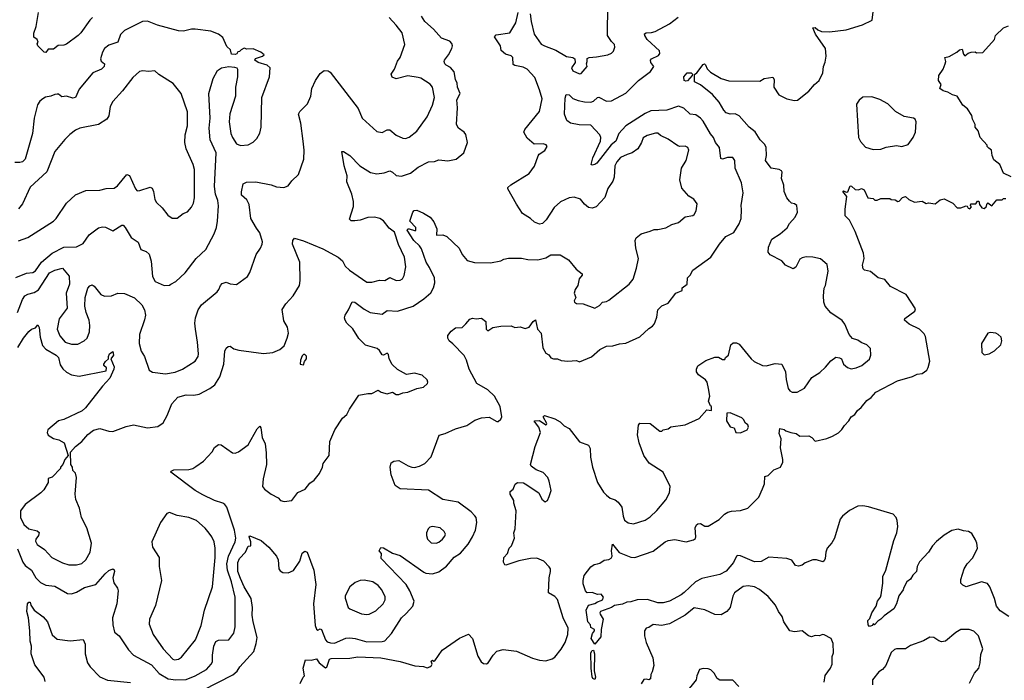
# Model space of a CAD drawing. Extents: x 2056909 to 2160450, y 827444 to 1016825.
# Tile 368 of 501: x 2065543 to 2073182, y 974300 to 979428. Entities that reach past the tile are written whole.
import ezdxf

# ---------------------------------------------------------------- set-up
doc = ezdxf.new("R2010")
doc.units = 0

msp = doc.modelspace()

# ---------------------------------------------------------------- linework, layer by layer
at = {"layer": '0CON10XD'}
for points in [[(2067720, 974275), (2067742.5, 974325), (2067752.5, 974335), (2067742.5, 974395), (2067761.2, 974458.8), (2067805, 974456.9), (2067845, 974467.8), (2067866.9, 974436.9), (2067915, 974396.7), (2067925, 974402.5), (2067946.6, 974463.4), (2067960.7, 974469.3), (2068105, 974471.5), (2068166.2, 974483.8), (2068344.3, 974474.3), (2068496.1, 974446.1), (2068607.7, 974412.3), (2068675, 974406.7), (2068705, 974397.5), (2068726.1, 974403.9), (2068737.5, 974415), (2068742.5, 974425), (2068735, 974450), (2068745, 974457.5), (2068755, 974450), (2068765, 974452.5), (2068820, 974535), (2068955, 974627.5), (2069025, 974657.5), (2069055.9, 974625.9), (2069097.3, 974487.3), (2069124.2, 974444.2), (2069141.2, 974431.2), (2069165, 974428), (2069178.8, 974435), (2069216.7, 974495), (2069245, 974527.3), (2069295, 974538.9), (2069396.6, 974526.6), (2069522, 974472), (2069575, 974456.9), (2069625, 974452.9), (2069675, 974467.5), (2069695, 974480), (2069745, 974542.5), (2069775.6, 974595), (2069796, 974655), (2069798.6, 974705), (2069759.2, 974785), (2069715, 974926.7), (2069695, 974951.2), (2069645, 974980), (2069651.4, 975095), (2069660.8, 975145), (2069660, 975165), (2069651.7, 975181.7), (2069608.8, 975225), (2069555, 975248.1), (2069505, 975245.6), (2069415, 975228.1), (2069315, 975193.8), (2069307, 975197), (2069297, 975217), (2069300, 975255), (2069328.8, 975285), (2069340, 975325), (2069358.8, 975345), (2069381.2, 975405), (2069376.2, 975445), (2069386.7, 975475), (2069394, 975615), (2069376.7, 975675), (2069376.4, 975696.4), (2069347.5, 975745), (2069347.5, 975765), (2069372.5, 975785), (2069386.4, 975823.6), (2069405, 975836.7), (2069453, 975833), (2069465, 975826.7), (2069570, 975755), (2069595, 975707.5), (2069620, 975685), (2069637.5, 975695), (2069651.7, 975728.3), (2069665.9, 975774.1), (2069652, 975845), (2069640, 975875), (2069603.6, 975913.6), (2069550, 975935), (2069511.7, 975961.7), (2069506.2, 975975), (2069542.9, 976115), (2069584.4, 976225), (2069570, 976265), (2069545, 976300), (2069533.8, 976306.2), (2069540, 976315), (2069575, 976318), (2069625, 976283.3), (2069630, 976285), (2069632.5, 976295), (2069603.8, 976345), (2069615, 976356.2), (2069695, 976330), (2069736.1, 976306.1), (2069767.5, 976275), (2069805.9, 976255.9), (2069885, 976152.5), (2069956.4, 976126.4), (2069969.3, 976099.3), (2069972.3, 976032.3), (2069987.8, 975955), (2070024.7, 975834.7), (2070072, 975762), (2070095, 975737.1), (2070125, 975714.4), (2070161.9, 975701.9), (2070185, 975684.2), (2070215.6, 975645), (2070224.4, 975575), (2070235, 975544), (2070265, 975522.9), (2070305, 975515.8), (2070395, 975544.2), (2070435, 975570), (2070485, 975618.6), (2070555, 975701.4), (2070585.6, 975755), (2070589.4, 975805), (2070535, 975915.7), (2070427.2, 975987.2), (2070384.3, 976045), (2070348, 976145), (2070336.7, 976205), (2070345, 976280), (2070355, 976297.5), (2070433.3, 976293.3), (2070510, 976235), (2070525, 976233.3), (2070536.4, 976243.6), (2070575, 976252.5), (2070595, 976266.7), (2070705, 976282.5), (2070815, 976332.5), (2070875, 976400), (2070910, 976395), (2070910, 976425), (2070901.7, 976431.7), (2070888.3, 976468.3), (2070897.5, 976505), (2070886.2, 976565), (2070875.8, 976615.8), (2070865, 976632.5), (2070810.5, 976670.5), (2070793.3, 976695), (2070793.3, 976715), (2070805, 976742.5), (2070866.2, 976783.8), (2070935, 976807.5), (2070965, 976807.5), (2070995, 976790), (2071015, 976790), (2071020, 976805), (2071043.3, 976825), (2071060, 976905), (2071079.3, 976920.7), (2071105, 976921.2), (2071125, 976908.8), (2071218, 976795), (2071242, 976775), (2071305, 976742.9), (2071335, 976740.8), (2071405, 976760), (2071455, 976753.3), (2071485.6, 976695.6), (2071489.4, 976635), (2071505.7, 976565), (2071517, 976547), (2071535, 976536.7), (2071575, 976537.8), (2071631.7, 976568.3), (2071688.3, 976651.7), (2071749.5, 976690.5), (2071795, 976731.2), (2071835, 976781.2), (2071875, 976808), (2071904.1, 976804.1), (2071920, 976795), (2071935, 976753.3), (2071965, 976727.5), (2071995, 976717.1), (2072033.3, 976725), (2072076.2, 976745), (2072135, 976793.8), (2072147.1, 976825), (2072144.2, 976875), (2072115.5, 976905.5), (2072072.6, 976922.6), (2072045, 976941.4), (2072003.6, 976953.6), (2071979.2, 976985), (2071943.8, 977065), (2071923.4, 977093.4), (2071835, 977152), (2071792, 977205), (2071782.5, 977235), (2071780, 977285), (2071783.3, 977345), (2071793.8, 977366.2), (2071816, 977475), (2071808.3, 977528.3), (2071755, 977573.3), (2071695.9, 977585.9), (2071645, 977586.7), (2071615, 977580.6), (2071595, 977569.2), (2071563.8, 977506.2), (2071545, 977493.3), (2071485, 977522), (2071455, 977557.1), (2071365, 977603.8), (2071350, 977625), (2071353.6, 977663.6), (2071378.8, 977725), (2071443.8, 977765), (2071497.8, 977812.2), (2071515, 977847.5), (2071558.8, 977895), (2071576.7, 977935), (2071572.5, 977985), (2071555, 978000), (2071530, 978005), (2071515, 978020), (2071496, 978045), (2071474.1, 978094.1), (2071472.5, 978145), (2071452.5, 978195), (2071458.8, 978245), (2071453.3, 978255), (2071435, 978266), (2071373.3, 978275), (2071329.2, 978335), (2071336.4, 978373.6), (2071335.4, 978435), (2071325, 978458.6), (2071287, 978497), (2071248, 978558), (2071203.8, 978593.8), (2071125, 978683.1), (2071095, 978697.8), (2071055.8, 978694.2), (2071025, 978704.4), (2071006.4, 978725), (2070969.2, 978789.2), (2070918.4, 978848.4), (2070825, 978922.5), (2070779.4, 978945), (2070777.7, 979002.3), (2070795.7, 979015), (2070845, 979081.4), (2070855, 979085.4), (2070865, 979078.8), (2070877.7, 979047.7), (2070902.2, 979022.2), (2070985, 978972.7), (2071045, 978953.2), (2071285, 978952), (2071318.8, 978971.2), (2071385, 978981.2), (2071395.6, 978965), (2071394.1, 978905), (2071433.3, 978845), (2071495, 978814.4), (2071555, 978800), (2071577.5, 978802.5), (2071665.9, 978874.1), (2071710, 978925), (2071746.7, 978955), (2071774.2, 979015), (2071778, 979065), (2071792.7, 979097.3), (2071798.8, 979145), (2071795.6, 979205), (2071716, 979315), (2071696, 979365), (2071715, 979367.8), (2071735, 979350), (2071765, 979336.2), (2071825, 979334), (2071955, 979348.8), (2072080.7, 979389.3), (2072156.2, 979425), (2072173.1, 979555)], [(2066107.5, 979445), (2066086.9, 979425), (2066017.5, 979325), (2065996, 979305), (2065905, 979238), (2065885, 979230), (2065842.3, 979227.7), (2065805, 979199.2), (2065765, 979198.8), (2065745, 979172.5), (2065732.5, 979175), (2065682.5, 979225), (2065678.3, 979241.7), (2065686.7, 979255), (2065677.5, 979275), (2065653, 979293), (2065653.6, 979323.6), (2065672, 979375), (2065688, 979485)], [(2069448.7, 979058.7), (2069383.5, 979073.5), (2069371.7, 979081.7), (2069368.1, 979135), (2069355, 979146.5), (2069311.7, 979161.7), (2069278.3, 979188.3), (2069272, 979225), (2069226, 979295), (2069238.6, 979311.4), (2069346.7, 979325), (2069391.2, 979405), (2069409.2, 979485)], [(2069503.3, 979475), (2069510.9, 979415), (2069535.4, 979315.4), (2069589.5, 979239.5), (2069614.7, 979224.7), (2069703, 979193), (2069785, 979142.2), (2069835, 979133.8), (2069850, 979125), (2069853.3, 979095), (2069823.3, 979055), (2069835, 979031.1), (2069885, 979008.8), (2069898.3, 979011.7), (2069946.2, 979065), (2069940, 979085), (2069946.7, 979105), (2069945, 979127.5), (2069960, 979135), (2070019.1, 979140.9), (2070105, 979155.6), (2070135, 979168), (2070150, 979185), (2070160, 979215), (2070158.8, 979235), (2070135, 979258.8), (2070104.4, 979305), (2070105.7, 979545)], [(2065512.2, 977427.8), (2065595, 977459.6), (2065645, 977467.1), (2065665, 977479.4), (2065713, 977547), (2065795.6, 977615), (2065885, 977662.7), (2065985, 977665.8), (2066035, 977691.2), (2066081.3, 977758.7), (2066155, 977812.9), (2066185, 977820), (2066207.9, 977817.9), (2066265, 977788.8), (2066335, 977833.8), (2066345, 977833.3), (2066362, 977815), (2066408.3, 977738.3), (2066461.7, 977701.7), (2066484.1, 977644.1), (2066525, 977630), (2066547.6, 977607.6), (2066562.5, 977555), (2066572.9, 977435), (2066595, 977396.2), (2066665, 977364), (2066705, 977368), (2066715.6, 977374.4), (2066755, 977396), (2066826.1, 977463.9), (2066912.5, 977575), (2066986, 977645), (2067051.2, 977765), (2067069.2, 977815), (2067078.9, 977865), (2067085.4, 977984.6), (2067081.5, 978025), (2067062.8, 978075), (2067055.3, 978134.7), (2067067.5, 978395), (2067020.8, 978495), (2067014.2, 978585), (2067020, 978665), (2067010.6, 978855), (2067045, 978972.5), (2067078.8, 979035), (2067107.5, 979055), (2067165, 979064), (2067210.5, 979060.5), (2067226.7, 979055), (2067233.8, 979043.8), (2067232, 978985), (2067218, 978905), (2067218.6, 978835), (2067172.1, 978697.9), (2067168.1, 978635), (2067181.8, 978545), (2067193.3, 978515), (2067225.6, 978465.6), (2067257.3, 978452.7), (2067315, 978457.5), (2067355, 978478.8), (2067384, 978505), (2067405, 978547.5), (2067417.5, 978595), (2067422, 978825), (2067481.2, 978985), (2067486, 979055), (2067463.3, 979075), (2067392.5, 979095), (2067367.5, 979115), (2067372.3, 979127.7), (2067427.5, 979145), (2067440, 979155), (2067415, 979176.7), (2067355, 979202.5), (2067305, 979200), (2067285, 979207.5), (2067260, 979195), (2067248.3, 979181.7), (2067235, 979180), (2067227, 979163), (2067215, 979157.5), (2067185, 979160), (2067177.5, 979195), (2067149.3, 979219.3), (2067118.8, 979288.8), (2067085, 979317.1), (2067025, 979338.9), (2066905, 979355.5), (2066875, 979354.5), (2066815, 979338.5), (2066775, 979342.2), (2066613.3, 979385), (2066535, 979416.7), (2066495, 979414.3), (2066356, 979345), (2066325.6, 979314.4), (2066303.8, 979255), (2066235, 979230), (2066202, 979205), (2066184.2, 979175), (2066169.2, 979125), (2066175, 979106.2), (2066202, 979085), (2066199.2, 979065), (2066177.1, 979045), (2066110.8, 979015), (2066005, 978888), (2065975, 978824), (2065955, 978819.2), (2065905, 978833.8), (2065870.6, 978830.6), (2065845, 978851.2), (2065835, 978851.2), (2065815, 978848.8), (2065785, 978833.8), (2065742.7, 978827.3), (2065722.5, 978815), (2065698.8, 978795), (2065681.7, 978768.3), (2065655.6, 978664.4), (2065642.5, 978545), (2065585.7, 978345), (2065565, 978326), (2065545, 978320.8), (2065505, 978320)], [(2065525, 977155.8), (2065563.8, 977256.2), (2065583.1, 977285), (2065605, 977298.2), (2065655, 977310), (2065687.7, 977332.3), (2065775, 977463.2), (2065815, 977484.6), (2065875, 977500.6), (2065926.6, 977436.6), (2065930, 977375), (2065904.6, 977304.6), (2065911.7, 977188.3), (2065849.5, 977105), (2065834.6, 977025), (2065853.2, 976973.2), (2065895, 976924.4), (2065945, 976908.9), (2065995, 976910), (2066042, 976935), (2066065.7, 976955), (2066083.5, 977005), (2066087.9, 977055), (2066082.9, 977095), (2066058.5, 977155), (2066048.2, 977205), (2066052.2, 977272.2), (2066071.4, 977345), (2066087, 977363), (2066105, 977369.2), (2066120.9, 977360.9), (2066173.8, 977295), (2066201.2, 977281.2), (2066255, 977283.8), (2066305, 977306.2), (2066355, 977302), (2066435, 977268.9), (2066490.9, 977215), (2066512.3, 977175), (2066518.9, 977135), (2066511.9, 977098.1), (2066471.5, 976985), (2066470.6, 976915), (2066485.7, 976855), (2066511.1, 976815), (2066547.3, 976707.3), (2066573, 976693), (2066675, 976679.6), (2066748.1, 976691.9), (2066805.4, 976714.6), (2066905, 976777.5), (2066927, 976813), (2066931.1, 976835), (2066923.5, 976925), (2066906.1, 977026.1), (2066902.8, 977072.8), (2066907.8, 977115), (2066927.5, 977175), (2066953.8, 977215), (2067075, 977316.2), (2067089.2, 977335), (2067100, 977365), (2067115, 977380), (2067145, 977390), (2067175, 977378), (2067225, 977373.8), (2067310, 977435), (2067328, 977465), (2067378, 977605), (2067411.2, 977655), (2067423.3, 977685), (2067426, 977705), (2067406, 977775), (2067379.3, 977809.3), (2067335.6, 977885), (2067324.4, 977994.4), (2067305, 978030), (2067265, 978067.5), (2067263.2, 978093.2), (2067276.4, 978153.6), (2067302.3, 978167.7), (2067375, 978168.6), (2067495, 978146), (2067535, 978130), (2067593, 978127), (2067625, 978137.5), (2067655, 978177.5), (2067705, 978227.5), (2067746.2, 978345), (2067749.2, 978415), (2067742.5, 978485), (2067724.3, 978625), (2067705.6, 978695), (2067715.5, 978714.5), (2067776.2, 978775), (2067801.2, 978835), (2067810.8, 978895), (2067838, 978955), (2067875, 979010), (2067905, 979033.3), (2067935, 979032), (2067951.1, 979021.1), (2068167.9, 978737.9), (2068201.2, 978665), (2068315, 978559.2), (2068355, 978552.9), (2068395, 978572.5), (2068415, 978572.5), (2068465, 978533.1), (2068515, 978508.9), (2068535, 978505.6), (2068565, 978516.9), (2068625, 978563.1), (2068705, 978673.1), (2068744.6, 978765), (2068760.4, 978825), (2068745.5, 978905.5), (2068728.7, 978928.7), (2068655.4, 978975.4), (2068635, 978980.6), (2068555, 978993.3), (2068465, 978969.2), (2068431.7, 978981.7), (2068424.3, 979005), (2068452, 979045), (2068474.4, 979105.6), (2068495.6, 979135), (2068531.2, 979235), (2068509.2, 979325), (2068465, 979386), (2068410.8, 979445)], [(2065529.2, 976885), (2065573.5, 976956.5), (2065615, 977007.5), (2065635, 977025.8), (2065665, 977037.5), (2065685, 977060), (2065695, 977040), (2065701.5, 976965), (2065720.5, 976900.5), (2065745, 976870.6), (2065826.9, 976825), (2065843.1, 976805), (2065858, 976748), (2065877.2, 976717.2), (2065905, 976691.4), (2065945, 976672.5), (2066005, 976660), (2066215, 976703.8), (2066216.2, 976725), (2066196, 976745), (2066195.8, 976755), (2066207.5, 976775), (2066232.5, 976795), (2066230.8, 976815), (2066240.8, 976835), (2066265, 976852.5), (2066270, 976825), (2066250, 976795), (2066275, 976732.5), (2066274.3, 976715), (2066241.8, 976645), (2066185.9, 976584.1), (2066053.8, 976416.2), (2066027.8, 976392.2), (2065884.6, 976325.4), (2065845, 976315.6), (2065762.2, 976245), (2065757.1, 976225), (2065762.9, 976202.9), (2065805, 976176.2), (2065845.9, 976165.9), (2065887.5, 976145), (2065920, 976045), (2065892.5, 976015), (2065877.5, 975975), (2065860, 975955), (2065860, 975945), (2065795, 975876.7), (2065765, 975867.5), (2065763.3, 975835), (2065731.3, 975778.7), (2065708, 975755), (2065585, 975665.6), (2065550, 975615), (2065550.4, 975565), (2065575, 975510.4), (2065615, 975476.9), (2065679.8, 975459.8), (2065695, 975446.7), (2065690, 975425), (2065668.5, 975395), (2065665, 975380), (2065678.1, 975355), (2065734.7, 975314.7), (2065792.7, 975252.7), (2065875, 975212.2), (2065925, 975197.5), (2065985, 975195.6), (2066025, 975207.5), (2066057.1, 975235), (2066090.5, 975295), (2066101.1, 975365), (2066064.4, 975485), (2066023.3, 975565), (2066006.4, 975636.4), (2065979.2, 975705), (2065972.9, 975745), (2065982.5, 975875), (2065975, 975907.5), (2065955, 975930), (2065953.3, 975955), (2065940, 975975), (2065938.3, 976071.7), (2065976.2, 976115), (2066025, 976152.9), (2066070.9, 976209.1), (2066115, 976241.5), (2066165, 976254.6), (2066235, 976233.8), (2066265, 976232.9), (2066368.7, 976271.3), (2066425, 976282.9), (2066535, 976259.2), (2066615, 976270), (2066655, 976300), (2066686, 976355), (2066722.6, 976447.4), (2066771.1, 976498.9), (2066835, 976517.5), (2066895, 976513.3), (2066935, 976520.6), (2067018.8, 976565), (2067056, 976595), (2067095.8, 976655), (2067125.7, 976755), (2067134.2, 976855), (2067145, 976877.5), (2067159.3, 976890.7), (2067175, 976893.8), (2067204.4, 976874.4), (2067242.4, 976862.4), (2067435, 976836), (2067505.7, 976844.3), (2067562.3, 976867.7), (2067595, 976897.5), (2067619.2, 976955), (2067627.5, 976995), (2067620.9, 977040.9), (2067591.1, 977091.1), (2067580.5, 977179.5), (2067608.3, 977221.7), (2067665.5, 977284.5), (2067714, 977365), (2067720, 977405), (2067715.6, 977545), (2067659.2, 977685), (2067661.2, 977715), (2067675, 977732.5), (2067745, 977712), (2067895, 977650), (2068015, 977586.2), (2068046.4, 977556.4), (2068069.2, 977515), (2068103, 977483), (2068235, 977391.9), (2068275, 977390), (2068335, 977407.1), (2068375, 977404.4), (2068415, 977426.9), (2068465, 977404.4), (2068495, 977405.7), (2068512.8, 977417.2), (2068526.5, 977443.5), (2068539.5, 977510.5), (2068528, 977585), (2068482.2, 977682.2), (2068449.7, 977779.7), (2068408.8, 977808.8), (2068365, 977866.5), (2068336, 977886), (2068295, 977895.5), (2068245, 977893.3), (2068185, 977872.9), (2068144.1, 977865.9), (2068115, 977866.7), (2068101.2, 977881.2), (2068131.7, 977978.3), (2068134.1, 978015.9), (2068118.9, 978075), (2068080.9, 978170.9), (2068083.5, 978215), (2068059.5, 978295), (2068042.5, 978405), (2068055, 978405.7), (2068104.6, 978374.6), (2068182, 978295), (2068265, 978241.9), (2068315, 978230.6), (2068371.7, 978238.3), (2068415, 978254.2), (2068436, 978245), (2068465, 978220), (2068505, 978213.8), (2068575, 978238), (2068635, 978283.8), (2068715, 978325.8), (2068762, 978328), (2068795, 978340), (2068865, 978332), (2068930, 978345), (2068988, 978395), (2069016.2, 978475), (2069005, 978537.5), (2068992.5, 978555), (2068946.7, 978585), (2068930.8, 978615), (2068940, 978745), (2068934.5, 978805), (2068959.4, 978855), (2068940, 978905), (2068936.9, 978935), (2068923, 978963), (2068914.6, 979024.6), (2068886.3, 979056.3), (2068850.8, 979075), (2068842, 979085), (2068837.5, 979105), (2068838, 979115), (2068870.8, 979155), (2068896.7, 979205), (2068900, 979225), (2068895, 979243.3), (2068880.3, 979260.3), (2068815, 979285.8), (2068752.5, 979355), (2068685, 979414.6), (2068660, 979455)], [(2066965, 974223.2), (2067197.3, 974342.7), (2067229.8, 974370.2), (2067252, 974405), (2067359.1, 974525), (2067378.9, 974585), (2067386.2, 974633.8), (2067353.7, 974753.7), (2067346.7, 974805), (2067348.8, 974865), (2067339, 974935), (2067285.2, 975025.2), (2067255, 975091.8), (2067234.7, 975145.3), (2067234.6, 975214.6), (2067248, 975245), (2067294.8, 975295.2), (2067315, 975342), (2067335, 975343.3), (2067337.5, 975375), (2067324.3, 975415), (2067328.3, 975421.7), (2067416.7, 975385), (2067476, 975335), (2067536.2, 975265), (2067548.8, 975235), (2067554.5, 975164.5), (2067565, 975149.2), (2067585, 975138.1), (2067625, 975135.6), (2067666.4, 975153.6), (2067715.5, 975224.5), (2067735, 975286.7), (2067755, 975302.5), (2067772.5, 975295), (2067825.6, 975155.6), (2067839.4, 975045), (2067821.8, 974895), (2067836.5, 974725), (2067845, 974696.7), (2067855, 974688.8), (2067875, 974699.2), (2067885, 974695.8), (2067915, 974615.5), (2067929.5, 974599.5), (2067955, 974590.4), (2067985, 974589.6), (2068073.6, 974626.4), (2068105, 974630), (2068145, 974625.4), (2068235, 974599.3), (2068355, 974602.1), (2068375, 974607.5), (2068426.9, 974663.1), (2068505, 974786.2), (2068542.1, 974817.9), (2068593.4, 974876.6), (2068604.3, 974915), (2068570.9, 974995), (2068541.8, 975045), (2068347.5, 975245), (2068348.8, 975285), (2068332.5, 975305), (2068345, 975332.5), (2068365, 975330), (2068435, 975286.9), (2068495, 975268.9), (2068679.5, 975139.5), (2068695, 975131.1), (2068745, 975125.7), (2068795, 975141.9), (2068855, 975187.5), (2068915, 975255.6), (2068962.2, 975287.8), (2069022.6, 975357.4), (2069056.7, 975415), (2069078.2, 975465), (2069090, 975525), (2069083.5, 975563.5), (2069075, 975577.5), (2069045, 975607.5), (2068945, 975684.5), (2068825, 975703.5), (2068715, 975775.4), (2068495, 975788), (2068455, 975813.8), (2068424, 975895), (2068416.7, 975955), (2068425, 975987.5), (2068445, 976002.5), (2068485, 976006.2), (2068555.8, 975965.8), (2068585, 975955.8), (2068606.8, 975953.2), (2068645, 975963.1), (2068685, 975984), (2068735.8, 976035), (2068796.4, 976203.6), (2068845, 976216), (2068925, 976252.5), (2069010.9, 976279.1), (2069075, 976318.8), (2069125, 976336.7), (2069185, 976343.8), (2069245, 976310), (2069255, 976310), (2069275, 976327.5), (2069283.3, 976345), (2069270.8, 976425), (2069226.5, 976505), (2069174, 976554), (2069089.2, 976605), (2069030, 976715), (2069010.4, 976785), (2068992.3, 976822.3), (2068903.2, 976913.2), (2068874.2, 976935), (2068863.8, 976955), (2068864.1, 976975.9), (2068889.5, 977010.5), (2068925, 977036.7), (2068975, 977040), (2069005, 977066.7), (2069035, 977102.5), (2069055, 977112.5), (2069085, 977106.7), (2069125, 977112.5), (2069160, 977085), (2069163.3, 977025), (2069173.9, 977013.9), (2069215, 977038.8), (2069275, 977049.2), (2069355, 977052), (2069385, 977039.2), (2069425, 977043.8), (2069465, 977030), (2069495, 977042), (2069526.2, 977085), (2069545, 977098.8), (2069560.8, 977025), (2069588.1, 976995), (2069602.4, 976882.4), (2069625, 976840.8), (2069647, 976827), (2069664.2, 976804.2), (2069685, 976796.2), (2069715.8, 976795.8), (2069745, 976783.8), (2069795, 976778.8), (2069863.6, 976783.6), (2069885, 976773.8), (2069978.5, 976811.5), (2070045, 976868.8), (2070096.2, 976895), (2070145, 976898), (2070197.3, 976912.7), (2070245, 976918), (2070355, 976966.2), (2070425, 977031.2), (2070451.7, 977048.3), (2070466.2, 977063.8), (2070472.5, 977082.5), (2070485, 977120), (2070493.2, 977176.8), (2070525, 977206.2), (2070575, 977226.7), (2070632.5, 977305), (2070682.5, 977325), (2070682.7, 977347.3), (2070720.8, 977375), (2070724.2, 977425), (2070744.3, 977445.7), (2070765, 977483.8), (2070904.4, 977585.6), (2070973.2, 977686.8), (2071022, 977745), (2071083.6, 977776.4), (2071125, 977843.3), (2071140.8, 977885), (2071144.2, 977955), (2071139.2, 977985), (2071155.6, 978085), (2071142.1, 978162.1), (2071094.3, 978275), (2071092, 978335), (2071075, 978358.8), (2071035, 978357.5), (2070995, 978346.2), (2070981.7, 978351.7), (2070971.1, 978435), (2070941.9, 978475), (2070925.7, 978515), (2070902.1, 978542.1), (2070845, 978641.2), (2070825, 978663.8), (2070789.7, 978689.7), (2070745, 978695.8), (2070695, 978742.5), (2070655, 978756.5), (2070565, 978725.4), (2070439.4, 978720.6), (2070395, 978700.3), (2070246, 978605), (2070191.6, 978545), (2070167.1, 978485), (2070133.1, 978456.9), (2070020, 978315), (2070005, 978303.1), (2069985, 978300), (2069976.7, 978305), (2069990, 978355), (2070050, 978485), (2070051.2, 978515), (2070044.8, 978534.8), (2069975, 978610), (2069882.6, 978612.6), (2069815.8, 978624.2), (2069788.8, 978645), (2069770.8, 978695), (2069775, 978820), (2069783.4, 978846.6), (2069805, 978845.7), (2069835, 978816.5), (2069875, 978801.8), (2069925, 978790), (2069975, 978788.1), (2069994.6, 978795.4), (2070025, 978824), (2070035, 978826.2), (2070095, 978795.5), (2070135, 978798.8), (2070245, 978858), (2070345, 978956.8), (2070437.5, 979025), (2070462.5, 979065), (2070440, 979095), (2070436.2, 979115), (2070446, 979125), (2070500.3, 979149.7), (2070510, 979165), (2070507.6, 979187.6), (2070411.5, 979275), (2070392.9, 979305), (2070391.4, 979318.6), (2070402.9, 979327.1), (2070445, 979328.6), (2070473.2, 979336.8), (2070583.3, 979395), (2070651.2, 979448.8)], [(2073235, 978207.5), (2073177, 978237), (2073147.5, 978305), (2073101.7, 978341.7), (2073087.5, 978375), (2073082.5, 978415), (2073060.7, 978430.7), (2073050, 978445), (2073050, 978455), (2072994.1, 978514.1), (2072978.8, 978565), (2072956.7, 978595), (2072956.2, 978615), (2072936.2, 978655), (2072929.2, 978685), (2072895.8, 978735.8), (2072860, 978765), (2072816.7, 978835), (2072780, 978845), (2072745, 978866.2), (2072706.4, 978876.4), (2072682.5, 978895), (2072692.5, 978925), (2072672.5, 978955), (2072674, 978995), (2072708.8, 979045), (2072723.3, 979085), (2072727.5, 979105), (2072720, 979135), (2072755, 979142.5), (2072814, 979176), (2072835, 979193.3), (2072855, 979200), (2072865, 979160), (2072875, 979147.5), (2072901.7, 979168.3), (2072923.6, 979176.4), (2072955, 979177.5), (2072965, 979170), (2073015, 979172.5), (2073106.1, 979273.9), (2073113.3, 979305), (2073175, 979366.2), (2073215, 979381.2)], [(2065525, 975322), (2065568, 975218), (2065585, 975190.6), (2065635, 975154.4), (2065669.5, 975095), (2065705, 975060.6), (2065745, 975040), (2065815, 975031.1), (2065913.2, 974973.2), (2065945, 974971.4), (2065985, 974985.6), (2066045, 975021.8), (2066135, 975043.3), (2066205, 975128.1), (2066235, 975152.9), (2066265, 975166.2), (2066275, 975157.5), (2066277.5, 975145), (2066265.7, 975095), (2066273.3, 975056.7), (2066301.2, 975015), (2066307.5, 974995), (2066295.4, 974895), (2066263.6, 974785), (2066265, 974730), (2066278, 974675), (2066314, 974645), (2066388.1, 974538.1), (2066426.1, 974496.1), (2066565, 974419.6), (2066625, 974354.5), (2066695, 974312.7), (2066755, 974304.7), (2066835, 974306.1), (2066905.2, 974334.8), (2066993.3, 974385), (2067029.5, 974425), (2067039.6, 974445), (2067039.1, 974495), (2067049.5, 974565), (2067065, 974602), (2067085, 974613.1), (2067165, 974615.8), (2067203.6, 974666.4), (2067213.5, 974716.5), (2067214.6, 974945), (2067186.9, 975065), (2067154.4, 975155), (2067150.4, 975205), (2067163.8, 975265), (2067214.6, 975375), (2067218.7, 975405), (2067208.4, 975465), (2067150, 975645), (2067135.7, 975665), (2067120, 975675), (2067055, 975697.1), (2066965, 975739.1), (2066904.8, 975774.8), (2066716.7, 975915), (2066717.5, 975925), (2066740, 975935), (2066855, 975937.1), (2066885.5, 975944.5), (2066909.1, 975960.9), (2066968.3, 976001.7), (2067036.2, 976075), (2067055, 976107.5), (2067085, 976131.2), (2067105, 976128.8), (2067195, 976066), (2067215, 976064), (2067240, 976075), (2067315, 976128.8), (2067385, 976253.3), (2067405, 976272.5), (2067415, 976260), (2067425.5, 976185), (2067446.7, 976135), (2067455.4, 976065), (2067458.9, 975975), (2067430.9, 975865), (2067427.5, 975805), (2067443.1, 975783.1), (2067494, 975745), (2067547.6, 975717.6), (2067566.2, 975696.2), (2067595, 975688.8), (2067655, 975696.2), (2067701.4, 975758.6), (2067756.8, 975783.2), (2067795, 975830), (2067828.8, 975855), (2067868.8, 975905), (2067891.2, 975955), (2067897, 975983), (2067943.3, 976045), (2067948, 976155), (2067987.1, 976245), (2068048, 976335), (2068082, 976365), (2068102, 976405), (2068175, 976512.5), (2068245, 976528), (2068275, 976526), (2068325, 976553.8), (2068346.4, 976536.4), (2068395, 976523.8), (2068435, 976536.2), (2068465, 976520), (2068485, 976518.8), (2068515, 976532), (2068555, 976537.1), (2068625, 976566), (2068675, 976577.1), (2068707.5, 976605), (2068710.8, 976615), (2068703.2, 976633.2), (2068665, 976670), (2068605, 976683.3), (2068543.9, 976673.9), (2068474.2, 976714.2), (2068431.7, 976751.7), (2068410, 976795), (2068405, 976830), (2068395, 976840), (2068366, 976824), (2068355, 976826.2), (2068335, 976860), (2068316.9, 976876.9), (2068227, 976903), (2068173.9, 976953.9), (2068128.3, 977028.3), (2068082.2, 977072.2), (2068068, 977095), (2068062.5, 977115), (2068067.5, 977135), (2068093.6, 977176.4), (2068121.2, 977238.8), (2068143.3, 977235), (2068215, 977181.4), (2068263.3, 977155), (2068355, 977141.9), (2068395, 977171.4), (2068475, 977166.2), (2068595.3, 977204.7), (2068678.9, 977261.1), (2068732.4, 977307.6), (2068753.6, 977346.4), (2068764.3, 977385), (2068761.1, 977425), (2068723.5, 977505), (2068697.5, 977545), (2068659.5, 977649.5), (2068645, 977672.3), (2068602.1, 977715), (2068550, 977795), (2068554.2, 977805), (2068564.6, 977805.4), (2068605, 977791.1), (2068617, 977793), (2068616.5, 977816.5), (2068568.6, 977865), (2068594.2, 977935), (2068603, 977947), (2068625, 977949.6), (2068675, 977927.1), (2068726.4, 977896.4), (2068755, 977859.6), (2068779.3, 977805), (2068776, 977756), (2068825, 977758.9), (2068856.7, 977745), (2068952, 977655), (2068975.8, 977605), (2069015, 977558.8), (2069072.7, 977542.7), (2069195, 977540.8), (2069275, 977556.2), (2069299.5, 977570.5), (2069335, 977578), (2069435, 977578), (2069485, 977566.7), (2069563.6, 977563.6), (2069625, 977580), (2069665, 977604), (2069735, 977604), (2069800, 977565), (2069861.6, 977491.6), (2069905.8, 977455), (2069908, 977445), (2069882.8, 977417.2), (2069872.2, 977365), (2069852.2, 977335), (2069844.5, 977305), (2069857.7, 977272.3), (2069843.8, 977245), (2069846.7, 977235), (2069864.2, 977224.2), (2069915, 977222), (2070005, 977188), (2070040.5, 977209.5), (2070064.1, 977235.9), (2070095, 977240), (2070115, 977250), (2070272, 977375), (2070302, 977415), (2070329.7, 977500.3), (2070342.9, 977575), (2070322, 977655), (2070318, 977715), (2070326.7, 977735), (2070365, 977766.7), (2070435, 977786), (2070465, 977800.8), (2070495, 977800), (2070555, 977813.8), (2070602.7, 977837.3), (2070655, 977853.3), (2070705, 977898), (2070765, 977908.8), (2070775, 977916.7), (2070791.2, 977945), (2070799.3, 977999.3), (2070772.5, 978035), (2070735, 978057.5), (2070679.7, 978119.7), (2070665.7, 978185.7), (2070676.7, 978275), (2070712.9, 978335), (2070734.4, 978415), (2070727.8, 978435), (2070705, 978446.4), (2070665, 978444.4), (2070649.3, 978449.3), (2070575, 978501.9), (2070515, 978530.6), (2070495, 978546.9), (2070475, 978547.8), (2070410.3, 978529.7), (2070379.5, 978510.5), (2070367.1, 978475), (2070337.5, 978425), (2070295, 978394.5), (2070255, 978382.9), (2070205, 978357.8), (2070176.5, 978325), (2070160, 978295), (2070155.6, 978205), (2070144.4, 978175), (2070105, 978118.8), (2070082.1, 978047.9), (2070015, 977975.6), (2069985, 977964.2), (2069955, 977970), (2069925.8, 977995.8), (2069895, 978035.6), (2069845, 978050.9), (2069805, 978046.4), (2069740, 978015), (2069689.1, 977970.9), (2069628.8, 977875), (2069600, 977845), (2069575, 977840.8), (2069536.3, 977856.3), (2069505.6, 977885.6), (2069445, 977924), (2069396.8, 977996.8), (2069331.2, 978115), (2069330, 978125), (2069352.4, 978147.6), (2069495.9, 978234.1), (2069537.7, 978292.3), (2069565, 978372.5), (2069573.3, 978385), (2069616.3, 978413.7), (2069634.2, 978445), (2069626.3, 978456.3), (2069605, 978464.4), (2069535, 978462.5), (2069479.7, 978509.7), (2069454, 978555), (2069462, 978575), (2069575, 978716.7), (2069595.6, 978815), (2069576.9, 978885), (2069539.4, 978979.4), (2069480, 979045), (2069448.7, 979058.7)], [(2065535, 977711.2), (2065605, 977738), (2065805, 977864.2), (2065826.9, 977885), (2065905.7, 978005), (2065975, 978070), (2066055, 978101.4), (2066165, 978105.6), (2066215, 978117.1), (2066275, 978120), (2066301.4, 978138.6), (2066375, 978225.7), (2066395, 978218.8), (2066441.5, 978115), (2066455, 978101.1), (2066475, 978101.9), (2066555, 978128), (2066569.7, 978119.7), (2066580.8, 978095), (2066592.6, 978032.6), (2066605, 978008.8), (2066648.6, 977968.6), (2066691.3, 977911.3), (2066725, 977886.7), (2066765, 977886.7), (2066812.5, 977925), (2066845, 977936.7), (2066877.2, 977972.8), (2066891.9, 978005), (2066900, 978045), (2066899.4, 978265), (2066889.4, 978305), (2066834.5, 978425), (2066824.7, 978474.7), (2066826, 978535), (2066844.5, 978605), (2066845, 978712.5), (2066794.6, 978854.6), (2066735, 978932.5), (2066622.8, 979002.8), (2066591.4, 979031.4), (2066543.6, 979026.4), (2066497.9, 979032.1), (2066473.6, 979026.4), (2066421.2, 978978.8), (2066340, 978875), (2066265.6, 978794.4), (2066245.8, 978755), (2066235, 978682.5), (2066220, 978655), (2066154.6, 978615.4), (2066010, 978585), (2065975, 978570.6), (2065933.3, 978536.7), (2065892.3, 978497.7), (2065814.4, 978405), (2065752.6, 978247.4), (2065625, 978128.8), (2065565, 978000), (2065535, 977960)], [(2070711.2, 978951.2), (2070697, 978957), (2070696.7, 978985), (2070722.5, 979015), (2070752.5, 979015), (2070763.3, 979005), (2070760, 978995), (2070725, 978954), (2070711.2, 978951.2)], [(2072165, 978420.8), (2072225, 978423.3), (2072265, 978440), (2072345, 978450.8), (2072385.9, 978444.1), (2072435, 978460), (2072475.7, 978514.3), (2072494.2, 978555), (2072497.5, 978635), (2072490, 978655), (2072477.5, 978665), (2072405, 978677.5), (2072336.6, 978716.6), (2072278, 978775), (2072215, 978807.5), (2072155, 978828.6), (2072085, 978826.2), (2072055, 978803.3), (2072036.4, 978773.6), (2072050, 978515), (2072065, 978483.8), (2072105, 978439.2), (2072165, 978420.8)], [(2073216.2, 974796.2), (2073150.8, 974840.8), (2073120.9, 974875), (2073105, 974936.2), (2073069.2, 975025), (2073052.3, 975052.3), (2073003.9, 975063.9), (2072885, 975026.7), (2072859.3, 975039.3), (2072843.8, 975055), (2072843.9, 975083.9), (2072870, 975165), (2072892.9, 975205), (2072937.8, 975252.2), (2072973.8, 975325), (2072970, 975365), (2072959.7, 975389.7), (2072930.3, 975440.3), (2072905, 975456), (2072865, 975460), (2072825, 975474), (2072775.9, 975464.1), (2072715, 975427.5), (2072655, 975377.5), (2072625, 975344), (2072594.3, 975295.7), (2072525, 975221.2), (2072505.7, 975185), (2072501.4, 975145), (2072472.9, 975117.1), (2072453.1, 975085), (2072425, 975064), (2072401.3, 975021.3), (2072396.9, 975003.1), (2072362.5, 974955), (2072346.4, 974893.6), (2072324, 974855), (2072249.5, 974800.5), (2072225, 974774), (2072200, 974760), (2072175, 974730), (2072165, 974740), (2072160, 974725), (2072135, 974718.8), (2072125, 974731.2), (2072124.1, 974765), (2072138.9, 974781.1), (2072155, 974823.1), (2072187.7, 974875), (2072199.1, 974915), (2072220.6, 974945), (2072226.3, 974963.7), (2072240, 975055), (2072240.6, 975105), (2072263.9, 975156.1), (2072325.5, 975385), (2072347.5, 975445), (2072355.6, 975495), (2072351.3, 975541.3), (2072344.2, 975565), (2072319.8, 975589.8), (2072127.7, 975647.7), (2072085, 975655.4), (2072045, 975650.9), (2071980.4, 975619.6), (2071925.6, 975575), (2071907.9, 975552.1), (2071865.3, 975405), (2071842.7, 975367.3), (2071806.4, 975325), (2071796.5, 975295), (2071792.9, 975245), (2071785, 975226.7), (2071775, 975221.2), (2071725, 975235.6), (2071695.6, 975234.4), (2071636.4, 975213.6), (2071613.3, 975195), (2071585, 975185.6), (2071562.3, 975192.3), (2071533.8, 975233.8), (2071495, 975247.1), (2071355, 975255.4), (2071295, 975223.6), (2071245, 975220), (2071135, 975266.7), (2071115, 975269.2), (2071105, 975263.3), (2071080.6, 975215), (2071025, 975146.4), (2070975, 975121.5), (2070835, 975091.9), (2070785, 975064.4), (2070697.1, 974982.9), (2070675, 974962.7), (2070585, 974915.6), (2070535, 974903.1), (2070495, 974902.2), (2070415, 974926.9), (2070334.4, 974925.6), (2070285, 974908.8), (2070252.7, 974907.3), (2070219.1, 974890.9), (2070158, 974882), (2070135, 974866.7), (2070050, 974835), (2070044, 974825), (2070046.7, 974815), (2070070, 974775), (2070053.1, 974695), (2070051.7, 974638.3), (2070005, 974580), (2069975.7, 974625.7), (2069986.1, 974663.9), (2070002.5, 974685), (2070002.5, 974695), (2069975, 974710), (2069970.7, 974730.7), (2069951.2, 974755), (2069937.5, 974845), (2069956.4, 974883.6), (2070005, 974896.2), (2070025, 974910.8), (2070055, 974918.9), (2070065, 974925.8), (2070072.5, 974945), (2070055, 974970), (2070025, 974966.7), (2069985, 974982.5), (2069945, 974980), (2069932.5, 974995), (2069915, 975050), (2069914.2, 975075), (2069922, 975115), (2069975, 975181.2), (2070000.6, 975199.4), (2070025, 975204.3), (2070045, 975209.4), (2070077.6, 975232.4), (2070115, 975237.3), (2070130.9, 975249.1), (2070138.8, 975265), (2070134.5, 975305.5), (2070143, 975357), (2070195, 975293.5), (2070285, 975257.5), (2070316.6, 975253.4), (2070458.3, 975301.7), (2070550.6, 975375), (2070575, 975386.1), (2070625, 975392.7), (2070715, 975376.4), (2070769.5, 975390.5), (2070785, 975402), (2070789.5, 975415), (2070782.5, 975485), (2070793.2, 975506.8), (2070805, 975516.2), (2070825, 975516.7), (2070857.3, 975497.3), (2070885, 975497.1), (2070970.1, 975549.9), (2071010.6, 975589.4), (2071036, 975605), (2071065, 975614.5), (2071135, 975618.2), (2071192.6, 975637.4), (2071277.6, 975722.4), (2071306, 975786), (2071322.5, 975825), (2071325, 975882.5), (2071350.5, 975889.5), (2071395, 975933.8), (2071445, 975956.2), (2071463.1, 975995), (2071464.3, 976015), (2071445.8, 976105.8), (2071450.8, 976175), (2071435.8, 976215), (2071440, 976255), (2071475, 976246.7), (2071486.4, 976236.4), (2071525, 976223.8), (2071565.9, 976215.9), (2071595, 976196.7), (2071665, 976198), (2071687.5, 976185), (2071715, 976157.5), (2071805, 976177.5), (2071850, 976195), (2071895, 976222.5), (2071921.7, 976248.3), (2071941.2, 976278.8), (2071976.1, 976313.9), (2071993.3, 976345), (2072023.3, 976365), (2072043.3, 976395), (2072072.1, 976417.9), (2072115, 976473.3), (2072150, 976495), (2072185, 976536.2), (2072353.3, 976625), (2072470.5, 976659.5), (2072505, 976677.8), (2072545, 976682.9), (2072581.2, 976708.8), (2072592.3, 976727.7), (2072603, 976777), (2072569.7, 976969.7), (2072560.9, 976990.9), (2072523.3, 977025), (2072445, 977065.6), (2072406.7, 977095), (2072410, 977110), (2072486.7, 977165), (2072493.3, 977185), (2072420, 977295), (2072297.9, 977357.9), (2072255, 977412.5), (2072203.4, 977423.4), (2072145, 977473.3), (2072097.5, 977485), (2072086, 977495), (2072081.9, 977521.9), (2072094.7, 977575.3), (2072089.7, 977615), (2072023.8, 977783.8), (2071981.7, 977871.7), (2071947.5, 977905), (2071947, 977957), (2071960, 978055), (2071930, 978095), (2071935, 978100), (2071955, 978090), (2071968.3, 978091.7), (2071985, 978138.8), (2071996, 978136), (2072025, 978110), (2072051.7, 978108.3), (2072075, 978117.5), (2072095, 978107.5), (2072122.5, 978045), (2072165, 978040), (2072178.3, 978028.3), (2072195, 978027.5), (2072225, 978040), (2072295, 978040), (2072305, 978032.5), (2072335, 978030), (2072355, 978017.5), (2072365, 978020), (2072391.2, 978048.8), (2072415, 978056.2), (2072441.7, 978031.7), (2072485, 978012.5), (2072545, 978018.8), (2072575, 978002.5), (2072595, 978007.5), (2072645, 977998.8), (2072685, 978030), (2072715, 978036.7), (2072783.6, 978003.6), (2072815, 977967.5), (2072845, 977966.7), (2072885, 977982.5), (2072895, 977980), (2072902.5, 977965), (2072915, 977960), (2072927.5, 977975), (2072920, 977985), (2072921.7, 977998.3), (2072961.7, 977998.3), (2072975, 978020), (2072985, 978020), (2072990, 977995), (2073007, 977967), (2073025, 977962.5), (2073042.5, 977975), (2073048.3, 978001.7), (2073055, 978007.5), (2073085, 977982.5), (2073125, 978030), (2073165, 978030), (2073175, 978040), (2073195, 978040)], [(2073027, 976827), (2073065, 976833.8), (2073105, 976858.8), (2073156, 976905), (2073164, 976935), (2073157.5, 976965), (2073135, 976985.7), (2073115, 976994.3), (2073075, 976999.2), (2073053.3, 976995), (2073006.2, 976915), (2073006.7, 976845), (2073027, 976827)], [(2067745, 976750), (2067752.5, 976775), (2067767.5, 976795), (2067767, 976817), (2067755, 976830), (2067745, 976830), (2067735, 976820), (2067722.5, 976785), (2067720, 976755), (2067745, 976750)], [(2071135, 976222.5), (2071188, 976245), (2071197.5, 976265), (2071192.3, 976282.3), (2071175, 976296.2), (2071159.4, 976325), (2071145, 976337.8), (2071055, 976376.2), (2071030, 976375), (2071026.7, 976315), (2071055, 976267.5), (2071085, 976260), (2071100, 976225), (2071135, 976222.5)], [(2066745, 974460.6), (2066775, 974464.3), (2066799.3, 974480.7), (2066906.5, 974615), (2066950, 974725), (2066977.3, 974845), (2067040, 975025), (2067060, 975255), (2067058.9, 975325), (2067051.1, 975375), (2067034.2, 975415), (2067013.7, 975443.7), (2066981.4, 975481.4), (2066915, 975540.6), (2066855.4, 975565.4), (2066765, 975580.8), (2066705, 975604), (2066684.1, 975595.9), (2066636, 975525), (2066567.5, 975375), (2066572.9, 975332.9), (2066626, 975255), (2066625.7, 975185), (2066642.5, 975075), (2066597.8, 974882.2), (2066550.6, 974775), (2066548.6, 974735), (2066579.4, 974655), (2066656.9, 974545), (2066732, 974465), (2066745, 974460.6)], [(2068775, 975366), (2068795, 975373.1), (2068824, 975395), (2068840.3, 975419.7), (2068845.7, 975435), (2068837.1, 975455), (2068805, 975484), (2068745, 975493.3), (2068725, 975488.8), (2068713, 975477), (2068700, 975445), (2068698, 975425), (2068705.8, 975395), (2068735, 975368.6), (2068775, 975366)], [(2068235, 974810.5), (2068255, 974814.4), (2068305, 974840), (2068363.3, 974895), (2068379.5, 974925), (2068377.8, 974947.8), (2068353.4, 975003.4), (2068325.4, 975035.4), (2068283.8, 975065), (2068215, 975078.9), (2068185, 975075.7), (2068145, 975060), (2068103.8, 975025), (2068067.1, 974955), (2068068.6, 974938.6), (2068092, 974865), (2068103.3, 974855), (2068195.5, 974815.5), (2068235, 974810.5)], [(2071783.3, 974285), (2071793.2, 974336.8), (2071832.9, 974395), (2071845.7, 974425), (2071846, 974485), (2071858, 974515), (2071853.8, 974585), (2071840, 974625), (2071785, 974653.8), (2071774.1, 974655.9), (2071745, 974646.7), (2071715, 974648.8), (2071685, 974638.8), (2071662.5, 974645), (2071615, 974683.8), (2071555, 974676.7), (2071517.5, 974685), (2071470.5, 974755), (2071457.8, 974795), (2071429.2, 974835), (2071405.8, 974885), (2071350.9, 974950.9), (2071283.3, 975005), (2071245, 975026), (2071195, 975032.9), (2071155, 975027.8), (2071089.7, 974980.3), (2071075, 974953.3), (2071054.3, 974865), (2071030, 974835), (2070985, 974808.8), (2070935, 974811.2), (2070858.8, 974848.8), (2070775.7, 974864.3), (2070705, 974805.7), (2070585, 974738.6), (2070523.2, 974726.8), (2070456.6, 974733.4), (2070425, 974709.4), (2070404.4, 974705.6), (2070389.2, 974685), (2070390.9, 974645), (2070403.5, 974595), (2070454, 974475), (2070463.8, 974415), (2070451.2, 974365), (2070440, 974345), (2070438.3, 974311.7), (2070425, 974303.3), (2070405, 974310), (2070385, 974306.7), (2070365, 974273.3)], [(2065739.8, 974290.2), (2065732.3, 974325), (2065659.7, 974419.7), (2065632.6, 974505), (2065633.8, 974565), (2065625.3, 974605), (2065622.1, 974685), (2065611.1, 974785), (2065598, 974835), (2065603.8, 974895), (2065615, 974906.7), (2065625, 974907.5), (2065630, 974885), (2065655, 974843.8), (2065725, 974791.9), (2065757.5, 974755), (2065795, 974653.3), (2065835, 974618.8), (2065935.9, 974605.9), (2066036.4, 974616.4), (2066050.5, 974580.5), (2066052.2, 974505), (2066070, 974435), (2066088.6, 974405), (2066165, 974327.5), (2066225, 974300.6), (2066402.6, 974282.6)], [(2072910.8, 974279.2), (2072951.9, 974355), (2072984.4, 974395.6), (2072995.8, 974435.8), (2073000.3, 974499.7), (2073015.9, 974545.9), (2072981.2, 974645), (2072945, 974681.2), (2072910, 974695), (2072845, 974693.8), (2072805, 974670.8), (2072725, 974604.4), (2072695, 974599.4), (2072675, 974605.6), (2072635, 974632), (2072605, 974634.3), (2072555, 974606.9), (2072455, 974571.1), (2072415, 974545.6), (2072345, 974545.6), (2072329.3, 974540.7), (2072303.7, 974516.3), (2072262.5, 974415), (2072236, 974384), (2072207.5, 974365), (2072160.5, 974305), (2072158.5, 974265)], [(2070005, 974306.7), (2069990, 974315), (2069985, 974327.5), (2069975.7, 974395), (2069974.4, 974515), (2069985, 974531.2), (2069995, 974533.3), (2070003.3, 974505), (2070000.6, 974375), (2070010.8, 974325), (2070005, 974306.7)], [(2071123.6, 974253.6), (2071075, 974302.5), (2070975, 974302.5), (2070954.1, 974314.1), (2070930, 974355), (2070905, 974381.2), (2070885, 974388.8), (2070845, 974391.2), (2070816.1, 974383.9), (2070796, 974335), (2070791.2, 974305), (2070630.6, 974105)]]:
    msp.add_lwpolyline(points, dxfattribs=at)

doc.saveas('drawing.dxf')
